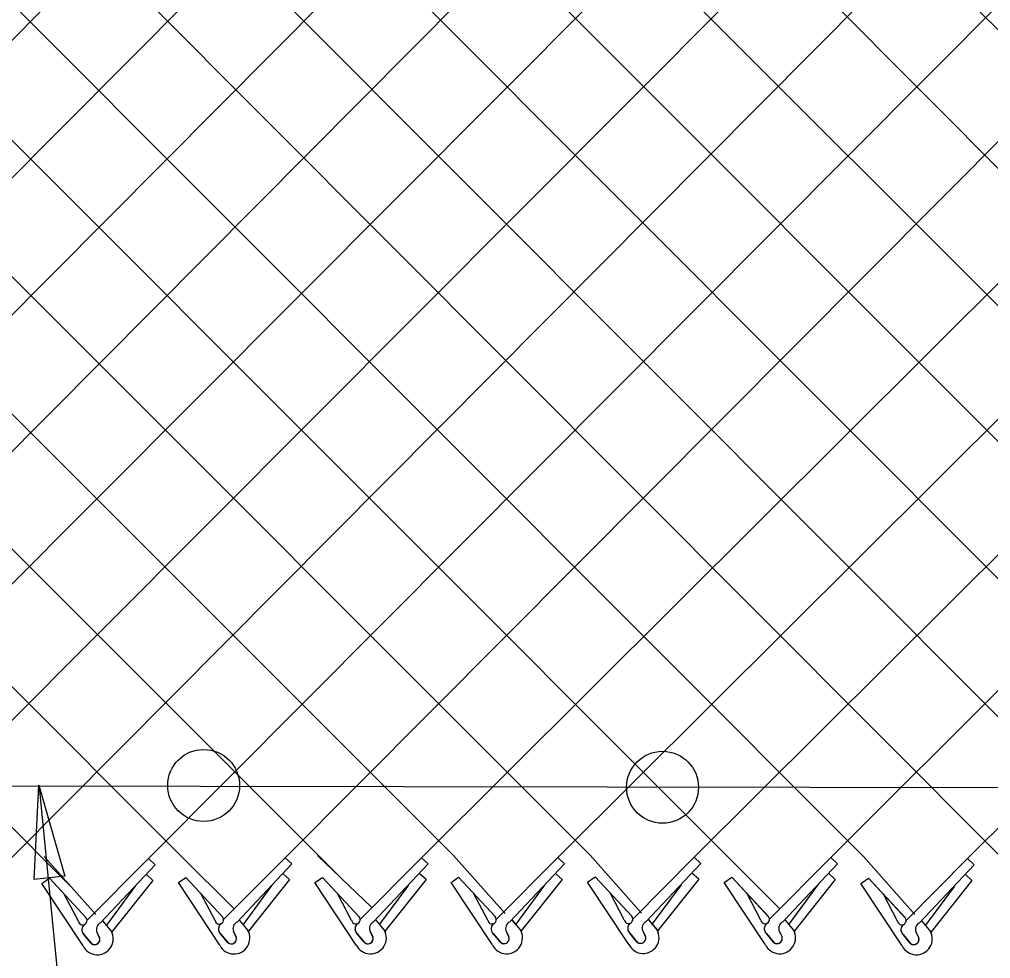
# Model space of a CAD drawing. Extents: x 0 to 2.85, y -0.1 to 1.83.
# Drawn here: x 0.7247 to 0.782, y 0.8081 to 0.8635 of the extents above; entities that cross this region are included whole.
import ezdxf

# ---------------------------------------------------------------- set-up
doc = ezdxf.new("R2010")
doc.units = 0
for name, color, linetype in [('CT_Dimensions', 7, 'Continuous'), ('sb_Chainlink Fence', 7, 'Continuous'), ('sb_Existing Structural Steel', 7, 'Continuous')]:
    doc.layers.add(name, color=color, linetype=linetype)

msp = doc.modelspace()

# ---------------------------------------------------------------- linework, layer by layer
at = {"layer": 'CT_Dimensions'}
msp.add_line((0.7369108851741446, 0.7056367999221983), (0.7258883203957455, 0.8182330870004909), dxfattribs=at)
msp.add_lwpolyline([(0.7255633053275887, 0.8127943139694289), (0.7258525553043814, 0.818359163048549), (0.7273837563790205, 0.8130013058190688)], close=True, dxfattribs=at)
at = {"layer": 'sb_Chainlink Fence'}
for p, q in [((0.6481673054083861, 0.9244645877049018), (0.7583572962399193, 0.8142317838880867)), ((0.6562147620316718, 0.9244781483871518), (0.7664115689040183, 0.8142151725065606)), ((0.7725555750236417, 0.8140881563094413), (0.8834180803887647, 0.9248610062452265)), ((0.6923573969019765, 0.8140466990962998), (0.7998904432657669, 0.922170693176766)), ((0.7004102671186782, 0.814052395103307), (0.8079524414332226, 0.9222720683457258)), ((0.7081389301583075, 0.8140843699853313), (0.8160092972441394, 0.9222690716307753)), ((0.7161924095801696, 0.8141047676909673), (0.824062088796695, 0.9223051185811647)), ((0.7242466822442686, 0.8140881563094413), (0.8316743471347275, 0.9222063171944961)), ((0.7323090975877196, 0.814028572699), (0.8401446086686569, 0.9223627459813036)), ((0.7403658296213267, 0.8140733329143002), (0.8481986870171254, 0.9224211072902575)), ((0.6762382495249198, 0.8140615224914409), (0.7837828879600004, 0.9220909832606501)), ((0.6843006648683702, 0.8140019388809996), (0.7918363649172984, 0.9221123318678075)), ((0.7484186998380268, 0.8140790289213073), (0.8559654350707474, 0.921238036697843)), ((0.7564478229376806, 0.8140843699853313), (0.8640222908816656, 0.9212350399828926)), ((0.7645013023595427, 0.8141047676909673), (0.8720750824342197, 0.921271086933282)), ((0.7806179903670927, 0.814028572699), (0.8882067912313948, 0.9212865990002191)), ((0.6279126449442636, 0.9204450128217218), (0.7342218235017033, 0.8142003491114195)), ((0.6359750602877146, 0.9205045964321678), (0.7438798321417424, 0.8126711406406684)), ((0.6440317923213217, 0.9204598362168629), (0.7503038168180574, 0.8142113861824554)), ((0.6683882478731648, 0.9204475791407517), (0.7744739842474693, 0.8141555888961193)), ((0.6764502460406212, 0.9205489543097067), (0.7825307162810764, 0.8142003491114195)), ((0.684507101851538, 0.9205459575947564), (0.7905835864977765, 0.8142060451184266)), ((0.6925598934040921, 0.9205820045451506), (0.79866167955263, 0.8142537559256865)), ((0.7005889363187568, 0.9206182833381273), (0.806715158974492, 0.8142741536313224)), ((0.716696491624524, 0.9206979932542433), (0.8228318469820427, 0.8141979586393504)), ((0.724758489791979, 0.9207993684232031), (0.830888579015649, 0.8142427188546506)), ((0.6198583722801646, 0.9204284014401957), (0.7276827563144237, 0.8124467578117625)), ((0.7137466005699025, 0.9153124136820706), (0.8147694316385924, 0.8142575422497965)), ((0.7261650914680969, 0.8141555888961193), (0.7292004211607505, 0.8107379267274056)), ((0.7286817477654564, 0.8103858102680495), (0.7323090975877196, 0.814028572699)), ((0.7327048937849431, 0.8136699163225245), (0.7323090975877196, 0.814028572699)), ((0.7342218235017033, 0.8142003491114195), (0.7373641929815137, 0.8110641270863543)), ((0.7367384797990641, 0.8104305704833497), (0.7403658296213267, 0.8140733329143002)), ((0.7407616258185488, 0.8137146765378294), (0.7403658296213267, 0.8140733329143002)), ((0.7422746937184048, 0.8142060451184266), (0.7454849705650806, 0.8111362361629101)), ((0.7447913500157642, 0.8104362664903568), (0.7484186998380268, 0.8140790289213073)), ((0.7488144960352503, 0.8137203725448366), (0.7484186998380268, 0.8140790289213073)), ((0.7503038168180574, 0.8142113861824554), (0.7533391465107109, 0.8107937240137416)), ((0.7528204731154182, 0.8104416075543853), (0.7564478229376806, 0.8140843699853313)), ((0.7568436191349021, 0.8137257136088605), (0.7564478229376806, 0.8140843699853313)), ((0.7583572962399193, 0.8142317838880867), (0.7613926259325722, 0.8108141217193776)), ((0.7608739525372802, 0.8104620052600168), (0.7645013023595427, 0.8141047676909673)), ((0.764897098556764, 0.8137461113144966), (0.7645013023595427, 0.8141047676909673)), ((0.7664115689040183, 0.8142151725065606), (0.7695690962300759, 0.8110536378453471)), ((0.7689282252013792, 0.8104453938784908), (0.7725555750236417, 0.8140881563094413)), ((0.7729513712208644, 0.8137294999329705), (0.7725555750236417, 0.8140881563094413)), ((0.7744739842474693, 0.8141555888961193), (0.7775093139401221, 0.8107379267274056)), ((0.7769906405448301, 0.8103858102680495), (0.7806179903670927, 0.814028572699)), ((0.7810137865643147, 0.8136699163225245), (0.7806179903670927, 0.814028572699)), ((0.7294794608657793, 0.8102433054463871), (0.7327048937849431, 0.8136699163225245)), ((0.7375361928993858, 0.8102880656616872), (0.7407616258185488, 0.8137146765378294)), ((0.7455890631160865, 0.8102937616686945), (0.7488144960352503, 0.8137203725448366)), ((0.7536181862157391, 0.8102991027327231), (0.7568436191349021, 0.8137257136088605)), ((0.7616716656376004, 0.8103195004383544), (0.764897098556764, 0.8137461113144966)), ((0.7697259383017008, 0.8103028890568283), (0.7729513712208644, 0.8137294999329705)), ((0.777788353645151, 0.8102433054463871), (0.7810137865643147, 0.8136699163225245)), ((0.7260210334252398, 0.8125680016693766), (0.7264669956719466, 0.8128726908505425)), ((0.7264669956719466, 0.8128726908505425), (0.7286229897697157, 0.8105490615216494)), ((0.7264669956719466, 0.8128726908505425), (0.728636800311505, 0.8105353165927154)), ((0.7325705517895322, 0.8127439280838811), (0.7321747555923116, 0.8131025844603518)), ((0.7340777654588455, 0.8126127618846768), (0.7345237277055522, 0.8129174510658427)), ((0.7345237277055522, 0.8129174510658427), (0.7366797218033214, 0.8105938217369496)), ((0.7345237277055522, 0.8129174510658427), (0.7366935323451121, 0.8105800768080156)), ((0.7406272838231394, 0.8127886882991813), (0.7382144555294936, 0.8097539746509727)), ((0.7406272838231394, 0.8127886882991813), (0.7402314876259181, 0.8131473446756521)), ((0.742130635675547, 0.8126184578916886), (0.7425765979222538, 0.8129231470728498)), ((0.7425765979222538, 0.8129231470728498), (0.744732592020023, 0.8105995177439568)), ((0.7425765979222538, 0.8129231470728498), (0.7447464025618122, 0.8105857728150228)), ((0.7486801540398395, 0.8127943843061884), (0.7462673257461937, 0.8097596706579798)), ((0.7486801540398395, 0.8127943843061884), (0.7482843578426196, 0.8131530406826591)), ((0.7501597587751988, 0.8126237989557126), (0.7506057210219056, 0.8129284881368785)), ((0.7506057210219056, 0.8129284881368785), (0.7527617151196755, 0.8106048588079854)), ((0.7506057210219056, 0.8129284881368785), (0.7527755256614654, 0.8105911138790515)), ((0.7567092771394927, 0.812799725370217), (0.754296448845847, 0.8097650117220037)), ((0.7567092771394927, 0.812799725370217), (0.7563134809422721, 0.8131583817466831)), ((0.7582132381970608, 0.8126441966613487), (0.7586592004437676, 0.8129488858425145)), ((0.7586592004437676, 0.8129488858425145), (0.7608151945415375, 0.8106252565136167)), ((0.7586592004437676, 0.8129488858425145), (0.7608290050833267, 0.8106115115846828)), ((0.764762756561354, 0.8128201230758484), (0.762349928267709, 0.8097854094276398)), ((0.764762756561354, 0.8128201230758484), (0.7643669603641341, 0.8131787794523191)), ((0.7662675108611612, 0.8126275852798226), (0.766713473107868, 0.8129322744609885)), ((0.766713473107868, 0.8129322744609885), (0.7688694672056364, 0.8106086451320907)), ((0.766713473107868, 0.8129322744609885), (0.7688832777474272, 0.8105949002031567)), ((0.7728170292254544, 0.8128035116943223), (0.7704042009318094, 0.8097687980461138)), ((0.7728170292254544, 0.8128035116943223), (0.7724212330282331, 0.8131621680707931)), ((0.7743299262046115, 0.8125680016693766), (0.7747758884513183, 0.8128726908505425)), ((0.7747758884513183, 0.8128726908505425), (0.7769318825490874, 0.8105490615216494)), ((0.7747758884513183, 0.8128726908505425), (0.7769456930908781, 0.8105353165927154)), ((0.7808794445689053, 0.8127439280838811), (0.780483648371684, 0.8131025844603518)), ((0.7284575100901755, 0.8088790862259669), (0.7260210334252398, 0.8125680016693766)), ((0.7315315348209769, 0.8124118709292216), (0.729834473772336, 0.8101019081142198)), ((0.7325705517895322, 0.8127439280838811), (0.7301577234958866, 0.8097092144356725)), ((0.7365142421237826, 0.8089238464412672), (0.7340777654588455, 0.8126127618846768)), ((0.7395882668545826, 0.8124566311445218), (0.7378912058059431, 0.8101466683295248)), ((0.7445671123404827, 0.8089295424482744), (0.742130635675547, 0.8126184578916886)), ((0.7476411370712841, 0.8124623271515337), (0.7459440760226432, 0.8101523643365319)), ((0.7525962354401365, 0.808934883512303), (0.7501597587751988, 0.8126237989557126)), ((0.7556702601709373, 0.8124676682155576), (0.7539731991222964, 0.8101577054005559)), ((0.7606497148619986, 0.808955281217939), (0.7582132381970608, 0.8126441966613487)), ((0.7637237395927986, 0.8124880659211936), (0.7620266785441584, 0.8101781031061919)), ((0.7687039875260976, 0.8089386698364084), (0.7662675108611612, 0.8126275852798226)), ((0.7717780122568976, 0.8124714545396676), (0.7700809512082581, 0.8101614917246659)), ((0.7767664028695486, 0.8088790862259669), (0.7743299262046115, 0.8125680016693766)), ((0.7798404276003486, 0.8124118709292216), (0.7781433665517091, 0.8101019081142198)), ((0.7808794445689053, 0.8127439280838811), (0.7784666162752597, 0.8097092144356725)), ((0.7281801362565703, 0.8103345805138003), (0.7273684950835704, 0.8118861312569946)), ((0.7362368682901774, 0.8103793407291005), (0.7354252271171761, 0.8119308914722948)), ((0.7442897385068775, 0.8103850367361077), (0.7434780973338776, 0.811936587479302)), ((0.7523188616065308, 0.8103903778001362), (0.7515072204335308, 0.8119419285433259)), ((0.7603723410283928, 0.8104107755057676), (0.7595606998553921, 0.8119623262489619)), ((0.7684266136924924, 0.8103941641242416), (0.7676149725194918, 0.8119457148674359)), ((0.7764890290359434, 0.8103345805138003), (0.775677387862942, 0.8118861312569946)), ((0.7296145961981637, 0.8103388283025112), (0.7301098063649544, 0.80975261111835)), ((0.7296211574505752, 0.8103298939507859), (0.730112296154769, 0.8097505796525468)), ((0.7376713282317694, 0.8103835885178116), (0.7381665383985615, 0.8097973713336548)), ((0.7376778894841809, 0.8103746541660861), (0.7381690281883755, 0.809795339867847)), ((0.7457241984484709, 0.8103892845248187), (0.7462194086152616, 0.809803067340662)), ((0.7457307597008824, 0.8103803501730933), (0.7462218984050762, 0.809801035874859)), ((0.7537533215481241, 0.8103946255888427), (0.7542485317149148, 0.8098084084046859)), ((0.7537598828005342, 0.810385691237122), (0.7542510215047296, 0.8098063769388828)), ((0.7618068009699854, 0.8104150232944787), (0.7623020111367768, 0.809828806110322)), ((0.7618133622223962, 0.8104060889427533), (0.7623045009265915, 0.8098267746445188)), ((0.7698610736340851, 0.8103984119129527), (0.7703562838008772, 0.809812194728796)), ((0.7698676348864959, 0.810389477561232), (0.7703587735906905, 0.8098101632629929)), ((0.7779234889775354, 0.8103388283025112), (0.7784186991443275, 0.80975261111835)), ((0.7779300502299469, 0.8103298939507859), (0.7784211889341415, 0.8097505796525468)), ((0.7289091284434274, 0.8090640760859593), (0.7285051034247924, 0.8095478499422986)), ((0.7285051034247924, 0.8095478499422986), (0.7289502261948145, 0.8090207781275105)), ((0.7294312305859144, 0.809349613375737), (0.7292676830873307, 0.8097039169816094)), ((0.729268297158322, 0.8096913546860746), (0.7294308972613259, 0.8093576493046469)), ((0.7301098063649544, 0.80975261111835), (0.7301462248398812, 0.8096845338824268)), ((0.7301462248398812, 0.8096845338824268), (0.7301772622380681, 0.8096116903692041)), ((0.7369658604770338, 0.8091088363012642), (0.7365618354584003, 0.8095926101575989)), ((0.7365618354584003, 0.8095926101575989), (0.7370069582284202, 0.8090655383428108)), ((0.7374879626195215, 0.8093943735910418), (0.7373244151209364, 0.8097486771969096)), ((0.7373250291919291, 0.8097361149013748), (0.7374876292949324, 0.8094024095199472)), ((0.7381665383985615, 0.8097973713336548), (0.7382029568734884, 0.8097292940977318)), ((0.7382029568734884, 0.8097292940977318), (0.7382339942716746, 0.8096564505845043)), ((0.7450187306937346, 0.8091145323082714), (0.7446147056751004, 0.809598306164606)), ((0.7446147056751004, 0.809598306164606), (0.7450598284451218, 0.8090712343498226)), ((0.7455408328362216, 0.8094000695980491), (0.7453772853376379, 0.8097543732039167)), ((0.7453778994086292, 0.8097418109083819), (0.7455404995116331, 0.8094081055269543)), ((0.7462194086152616, 0.809803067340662), (0.7462558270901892, 0.8097349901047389)), ((0.7462558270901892, 0.8097349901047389), (0.7462868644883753, 0.8096621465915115)), ((0.7530478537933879, 0.8091198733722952), (0.7526438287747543, 0.8096036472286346)), ((0.7526438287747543, 0.8096036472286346), (0.753088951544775, 0.8090765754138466)), ((0.7535699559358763, 0.8094054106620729), (0.7534064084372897, 0.8097597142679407)), ((0.7534070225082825, 0.8097471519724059), (0.7535696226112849, 0.809413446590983)), ((0.7542485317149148, 0.8098084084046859), (0.7542849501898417, 0.8097403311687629)), ((0.7542849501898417, 0.8097403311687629), (0.7543159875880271, 0.8096674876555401)), ((0.7611013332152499, 0.8091402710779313), (0.7606973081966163, 0.8096240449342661)), ((0.7606973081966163, 0.8096240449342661), (0.7611424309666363, 0.8090969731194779)), ((0.7616234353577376, 0.809425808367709), (0.7614598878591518, 0.8097801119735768)), ((0.7614605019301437, 0.8097675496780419), (0.761623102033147, 0.8094338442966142)), ((0.7623020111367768, 0.809828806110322), (0.7623384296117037, 0.8097607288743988)), ((0.7623384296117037, 0.8097607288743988), (0.7623694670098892, 0.8096878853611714)), ((0.7691556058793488, 0.8091236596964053), (0.7687515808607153, 0.80960743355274)), ((0.7687515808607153, 0.80960743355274), (0.7691967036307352, 0.8090803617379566)), ((0.7696777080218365, 0.809409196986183), (0.7695141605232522, 0.8097635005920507)), ((0.7695147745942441, 0.8097509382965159), (0.7696773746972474, 0.8094172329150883)), ((0.7703562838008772, 0.809812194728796), (0.7703927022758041, 0.8097441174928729)), ((0.7703927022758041, 0.8097441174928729), (0.7704237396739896, 0.8096712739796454)), ((0.7772180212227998, 0.8090640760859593), (0.7768139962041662, 0.8095478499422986)), ((0.7768139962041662, 0.8095478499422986), (0.7772591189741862, 0.8090207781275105)), ((0.7777401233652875, 0.809349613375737), (0.7775765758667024, 0.8097039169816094)), ((0.7775771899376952, 0.8096913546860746), (0.7777397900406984, 0.8093576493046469)), ((0.7784186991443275, 0.80975261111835), (0.7784551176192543, 0.8096845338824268)), ((0.7784551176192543, 0.8096845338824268), (0.7784861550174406, 0.8096116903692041))]:
    msp.add_line(p, q, dxfattribs=at)
for centre, radius, start, end in [((0.7284321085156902, 0.8103786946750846), 0.00025580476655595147, 189.9304409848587, 40.97853800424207), ((0.7364888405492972, 0.8104234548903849), 0.00025580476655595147, 189.9304409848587, 40.97853800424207), ((0.7445417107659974, 0.810429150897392), 0.00025580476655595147, 189.9304409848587, 40.97853800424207), ((0.752570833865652, 0.8104344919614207), 0.00025580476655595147, 189.9304409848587, 40.97853800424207), ((0.760624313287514, 0.8104548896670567), 0.00025580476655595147, 189.9304409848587, 40.97853800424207), ((0.768678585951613, 0.8104382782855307), 0.00025580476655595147, 189.9304409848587, 40.97853800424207), ((0.7767410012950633, 0.8103786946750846), 0.00025580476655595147, 189.9304409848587, 40.97853800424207), ((0.7287645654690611, 0.8098311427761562), 0.0003843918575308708, 126.9947472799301, 219.79833989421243), ((0.7287750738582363, 0.8098306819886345), 0.0003909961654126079, 127.7656421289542, 226.33281459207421), ((0.72965541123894, 0.8098632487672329), 0.00041880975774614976, 114.84216649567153, 203.51671506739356), ((0.7368212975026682, 0.8098759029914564), 0.0003843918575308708, 126.9947472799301, 219.79833989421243), ((0.7368318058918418, 0.8098754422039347), 0.0003909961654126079, 127.7656421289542, 226.33281459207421), ((0.7377121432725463, 0.8099080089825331), 0.00041880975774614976, 114.84216649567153, 203.51671506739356), ((0.7448741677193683, 0.8098815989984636), 0.0003843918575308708, 126.9947472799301, 219.79833989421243), ((0.7448846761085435, 0.8098811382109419), 0.0003909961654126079, 127.7656421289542, 226.33281459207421), ((0.7457650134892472, 0.8099137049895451), 0.00041880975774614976, 114.84216649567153, 203.51671506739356), ((0.7529032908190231, 0.8098869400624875), 0.0003843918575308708, 126.9947472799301, 219.79833989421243), ((0.7529137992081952, 0.8098864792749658), 0.0003909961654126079, 127.7656421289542, 226.33281459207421), ((0.7537941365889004, 0.8099190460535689), 0.00041880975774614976, 114.84216649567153, 203.51671506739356), ((0.760956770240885, 0.8099073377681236), 0.0003843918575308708, 126.9947472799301, 219.79833989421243), ((0.7609672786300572, 0.8099068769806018), 0.0003909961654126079, 127.7656421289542, 226.33281459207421), ((0.7618476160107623, 0.8099394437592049), 0.00041880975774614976, 114.84216649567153, 203.51671506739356), ((0.769011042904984, 0.8098907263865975), 0.0003843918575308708, 126.9947472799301, 219.79833989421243), ((0.7690215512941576, 0.8098902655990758), 0.0003909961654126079, 127.7656421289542, 226.33281459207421), ((0.7699018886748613, 0.809922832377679), 0.00041880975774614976, 114.84216649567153, 203.51671506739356), ((0.7770734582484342, 0.8098311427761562), 0.0003843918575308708, 126.9947472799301, 219.79833989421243), ((0.7770839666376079, 0.8098306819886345), 0.0003909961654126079, 127.7656421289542, 226.33281459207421), ((0.7779643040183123, 0.8098632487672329), 0.00041880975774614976, 114.84216649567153, 203.51671506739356), ((0.7292959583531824, 0.8092938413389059), 0.0009354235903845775, 206.32021657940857, 29.22686940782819), ((0.7291419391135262, 0.8092584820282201), 0.00030330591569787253, 219.86319118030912, 17.48524419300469), ((0.7291430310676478, 0.8092570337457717), 0.00030494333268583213, 230.78260140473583, 19.265642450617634), ((0.7373526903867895, 0.8093386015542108), 0.0009354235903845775, 206.32021657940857, 29.22686940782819), ((0.7371986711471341, 0.8093032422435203), 0.00030330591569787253, 219.86319118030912, 17.48524419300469), ((0.7371997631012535, 0.8093017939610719), 0.00030494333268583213, 230.78260140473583, 19.265642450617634), ((0.7454055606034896, 0.809344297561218), 0.0009354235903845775, 206.32021657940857, 29.22686940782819), ((0.7452515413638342, 0.8093089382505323), 0.00030330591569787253, 219.86319118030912, 17.48524419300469), ((0.745252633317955, 0.8093074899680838), 0.00030494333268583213, 230.78260140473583, 19.265642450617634), ((0.7534346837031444, 0.8093496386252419), 0.0009354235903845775, 206.32021657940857, 29.22686940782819), ((0.7532806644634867, 0.8093142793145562), 0.00030330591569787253, 219.86319118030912, 17.48524419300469), ((0.7532817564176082, 0.8093128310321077), 0.00030494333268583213, 230.78260140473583, 19.265642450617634), ((0.7614881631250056, 0.8093700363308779), 0.0009354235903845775, 206.32021657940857, 29.22686940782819), ((0.7613341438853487, 0.8093346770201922), 0.00030330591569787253, 219.86319118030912, 17.48524419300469), ((0.7613352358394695, 0.8093332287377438), 0.00030494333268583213, 230.78260140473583, 19.265642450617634), ((0.7695424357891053, 0.8093534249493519), 0.0009354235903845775, 206.32021657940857, 29.22686940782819), ((0.7693884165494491, 0.8093180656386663), 0.00030330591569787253, 219.86319118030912, 17.48524419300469), ((0.7693895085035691, 0.8093166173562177), 0.00030494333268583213, 230.78260140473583, 19.265642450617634), ((0.7776048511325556, 0.8092938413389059), 0.0009354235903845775, 206.32021657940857, 29.22686940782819), ((0.7774508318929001, 0.8092584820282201), 0.00030330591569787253, 219.86319118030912, 17.48524419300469), ((0.7774519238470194, 0.8092570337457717), 0.00030494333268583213, 230.78260140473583, 19.265642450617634)]:
    msp.add_arc(centre, radius, start, end, dxfattribs=at)
at = {"layer": 'sb_Existing Structural Steel'}
msp.add_line((0.3279582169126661, 0.8189246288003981), (1.0977552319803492, 0.8177376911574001), dxfattribs=at)
for centre in [(0.735564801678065, 0.8183432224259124), (0.7626306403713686, 0.8182364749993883)]:
    msp.add_circle(centre, 0.0021204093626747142, dxfattribs=at)

doc.saveas('drawing.dxf')
